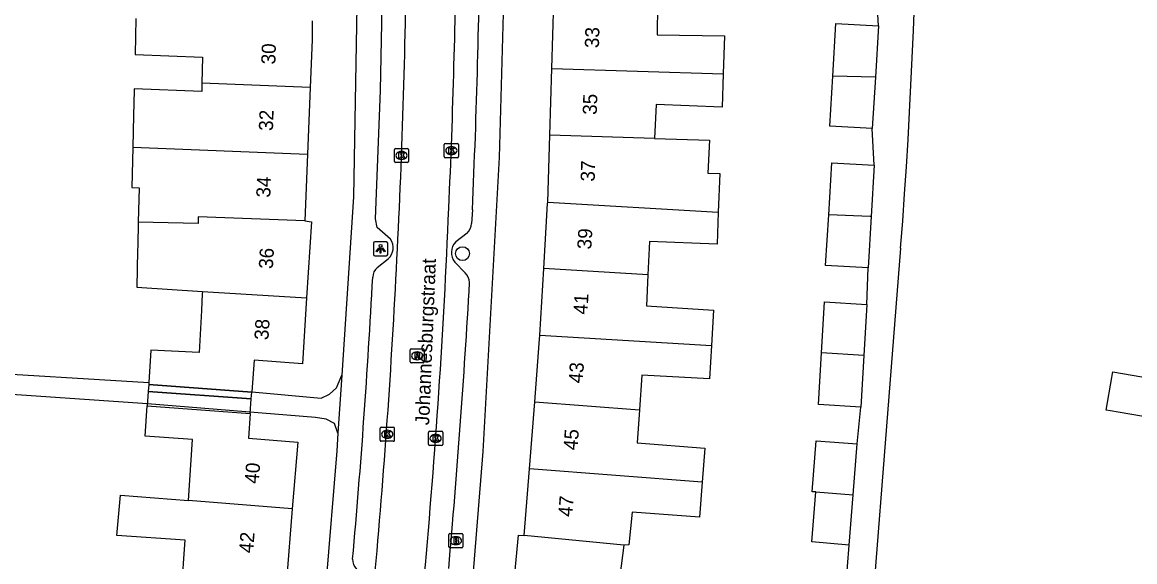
# Model space of a CAD drawing. Extents: x 163010 to 163853, y 382793 to 383982.
# Drawn here: x 163627.8 to 163706.6, y 383533.2 to 383571.4 of the extents above; entities that cross this region are included whole.
import ezdxf

# ---------------------------------------------------------------- set-up
doc = ezdxf.new("R2010")
doc.units = 0
for name, color, linetype in [('IMGEO_Boom', 7, 'Continuous'), ('IMGEO_Brandkraan', 7, 'Continuous'), ('IMGEO_Kolk', 7, 'Continuous'), ('IMGEO_Lichtpunt', 7, 'Continuous'), ('IMGEO_Openbare_ruimte_label', 7, 'Continuous'), ('IMGEO_Pand', 7, 'Continuous'), ('IMGEO_Pand_nummerreeks', 7, 'Continuous'), ('IMGEO_Pand_overbouw', 7, 'Continuous'), ('IMGEO_Rijbaan_lokaal_open', 7, 'Continuous'), ('IMGEO_Rioolput', 7, 'Continuous'), ('IMGEO_Voetpad_open', 7, 'Continuous')]:
    doc.layers.add(name, color=color, linetype=linetype)

msp = doc.modelspace()

# ---------------------------------------------------------------- linework, layer by layer
at = {"layer": 'IMGEO_Boom'}
msp.add_circle((163658.971, 383555.012), 0.489, dxfattribs=at)
at = {"layer": 'IMGEO_Brandkraan'}
for p, q in [((163658.004, 383534.252), (163658.004, 383535.104)), ((163658.079, 383535.178), (163658.931, 383535.178)), ((163658.492, 383534.958), (163658.517, 383534.958)), ((163659.005, 383535.104), (163659.005, 383534.252)), ((163658.931, 383534.178), (163658.079, 383534.178)), ((163658.515, 383534.398), (163658.49, 383534.398))]:
    msp.add_line(p, q, dxfattribs=at)
for points in [[(163658.004, 383534.252), (163658.004, 383535.104)], [(163658.079, 383535.178), (163658.931, 383535.178)], [(163658.352, 383534.878), (163658.352, 383534.478), (163658.565, 383534.478)], [(163658.583, 383534.878), (163658.352, 383534.878)], [(163659.005, 383535.104), (163659.005, 383534.252)], [(163658.931, 383534.178), (163658.079, 383534.178)], [(163658.531, 383534.797), (163658.477, 383534.797), (163658.477, 383534.721)], [(163658.477, 383534.721), (163658.53, 383534.721)], [(163658.539, 383534.645), (163658.477, 383534.645), (163658.477, 383534.564)], [(163658.477, 383534.564), (163658.539, 383534.564)]]:
    msp.add_lwpolyline(points, dxfattribs=at)
for centre, radius, start, end in [((163658.081, 383535.102), 0.0765, 91.55205, 178.44795), ((163658.081, 383535.102), 0.0765, 91.55205, 178.44795), ((163658.587, 383534.733), 0.145, 59.4692, 91.53667), ((163658.612, 383534.78), 0.0922, 285.51372, 58.15012), ((163658.929, 383535.102), 0.0765, 1.55205, 88.44795), ((163658.929, 383535.102), 0.0765, 1.55205, 88.44795), ((163658.081, 383534.254), 0.0765, 181.55205, 268.44795), ((163658.081, 383534.254), 0.0765, 181.55205, 268.44795), ((163658.532, 383534.759), 0.0379, 267.82845, 90.93552), ((163658.54, 383534.604), 0.0404, 269.87594, 90.50774), ((163658.571, 383534.729), 0.251, 268.66757, 293.53466), ((163658.617, 383534.588), 0.105, 301.31148, 78.98903), ((163658.929, 383534.254), 0.0765, 271.55205, 358.44795), ((163658.929, 383534.254), 0.0765, 271.55205, 358.44795)]:
    msp.add_arc(centre, radius, start, end, dxfattribs=at)
for centre, major_axis, ratio, start_param, end_param in [((163658.491, 383534.678), (-0.387, 0.002), 0.722429, 4.712389, 7.853982), ((163658.516, 383534.678), (-0.39, 0.002), 0.717154, 1.570796, 4.712389)]:
    msp.add_ellipse(centre, major_axis=major_axis, ratio=ratio, start_param=start_param, end_param=end_param, dxfattribs=at)
at = {"layer": 'IMGEO_Kolk'}
for p, q in [((163654.227, 383562.467), (163655.079, 383562.467)), ((163657.682, 383561.885), (163657.682, 383562.737)), ((163657.757, 383562.811), (163658.609, 383562.811)), ((163658.17, 383562.591), (163658.195, 383562.591)), ((163658.683, 383562.737), (163658.683, 383561.885)), ((163654.152, 383561.541), (163654.152, 383562.393)), ((163654.663, 383561.687), (163654.638, 383561.687)), ((163654.64, 383562.247), (163654.665, 383562.247)), ((163655.153, 383562.393), (163655.153, 383561.541)), ((163658.609, 383561.811), (163657.757, 383561.811)), ((163658.193, 383562.031), (163658.168, 383562.031)), ((163655.079, 383561.467), (163654.227, 383561.467)), ((163653.219, 383542.716), (163654.071, 383542.716)), ((163653.144, 383541.79), (163653.144, 383542.642)), ((163653.655, 383541.936), (163653.63, 383541.936)), ((163653.632, 383542.496), (163653.657, 383542.496)), ((163654.145, 383542.642), (163654.145, 383541.79)), ((163656.569, 383541.499), (163656.569, 383542.351)), ((163656.644, 383542.425), (163657.496, 383542.425)), ((163657.057, 383542.205), (163657.082, 383542.205)), ((163657.57, 383542.351), (163657.57, 383541.499)), ((163654.071, 383541.716), (163653.219, 383541.716)), ((163657.496, 383541.425), (163656.644, 383541.425)), ((163657.08, 383541.645), (163657.055, 383541.645))]:
    msp.add_line(p, q, dxfattribs=at)
for points in [[(163654.227, 383562.467), (163655.079, 383562.467)], [(163657.682, 383561.885), (163657.682, 383562.737)], [(163657.757, 383562.811), (163658.609, 383562.811)], [(163658.003, 383562.511), (163658.126, 383562.511), (163658.126, 383562.36), (163658.256, 383562.511), (163658.42, 383562.511), (163658.274, 383562.36), (163658.427, 383562.111), (163658.275, 383562.111), (163658.19, 383562.275), (163658.126, 383562.208), (163658.126, 383562.111), (163658.003, 383562.111), (163658.003, 383562.511)], [(163658.683, 383562.737), (163658.683, 383561.885)], [(163654.152, 383561.541), (163654.152, 383562.393)], [(163654.473, 383562.167), (163654.596, 383562.167), (163654.596, 383562.016), (163654.726, 383562.167), (163654.89, 383562.167), (163654.744, 383562.016), (163654.897, 383561.767), (163654.745, 383561.767), (163654.66, 383561.931), (163654.596, 383561.864), (163654.596, 383561.767), (163654.473, 383561.767), (163654.473, 383562.167)], [(163655.153, 383562.393), (163655.153, 383561.541)], [(163658.609, 383561.811), (163657.757, 383561.811)], [(163655.079, 383561.467), (163654.227, 383561.467)], [(163653.219, 383542.716), (163654.071, 383542.716)], [(163653.144, 383541.79), (163653.144, 383542.642)], [(163653.465, 383542.416), (163653.588, 383542.416), (163653.588, 383542.265), (163653.718, 383542.416), (163653.882, 383542.416), (163653.736, 383542.265), (163653.889, 383542.016), (163653.737, 383542.016), (163653.652, 383542.18), (163653.588, 383542.113), (163653.588, 383542.016), (163653.465, 383542.016), (163653.465, 383542.416)], [(163654.145, 383542.642), (163654.145, 383541.79)], [(163656.569, 383541.499), (163656.569, 383542.351)], [(163656.644, 383542.425), (163657.496, 383542.425)], [(163656.89, 383542.125), (163657.013, 383542.125), (163657.013, 383541.974), (163657.143, 383542.125), (163657.307, 383542.125), (163657.161, 383541.974), (163657.314, 383541.725), (163657.162, 383541.725), (163657.077, 383541.889), (163657.013, 383541.822), (163657.013, 383541.725), (163656.89, 383541.725), (163656.89, 383542.125)], [(163657.57, 383542.351), (163657.57, 383541.499)], [(163654.071, 383541.716), (163653.219, 383541.716)], [(163657.496, 383541.425), (163656.644, 383541.425)]]:
    msp.add_lwpolyline(points, dxfattribs=at)
for centre, start, end in [((163654.229, 383562.391), 91.55205, 178.44795), ((163654.229, 383562.391), 91.55205, 178.44795), ((163655.077, 383562.391), 1.55205, 88.44795), ((163655.077, 383562.391), 1.55205, 88.44795), ((163657.759, 383562.735), 91.55205, 178.44795), ((163657.759, 383562.735), 91.55205, 178.44795), ((163658.607, 383562.735), 1.55205, 88.44795), ((163658.607, 383562.735), 1.55205, 88.44795), ((163657.759, 383561.887), 181.55205, 268.44795), ((163657.759, 383561.887), 181.55205, 268.44795), ((163658.607, 383561.887), 271.55205, 358.44795), ((163658.607, 383561.887), 271.55205, 358.44795), ((163654.229, 383561.543), 181.55205, 268.44795), ((163654.229, 383561.543), 181.55205, 268.44795), ((163655.077, 383561.543), 271.55205, 358.44795), ((163655.077, 383561.543), 271.55205, 358.44795), ((163653.221, 383542.64), 91.55205, 178.44795), ((163653.221, 383542.64), 91.55205, 178.44795), ((163654.069, 383542.64), 1.55205, 88.44795), ((163654.069, 383542.64), 1.55205, 88.44795), ((163656.646, 383542.349), 91.55205, 178.44795), ((163656.646, 383542.349), 91.55205, 178.44795), ((163657.494, 383542.349), 1.55205, 88.44795), ((163657.494, 383542.349), 1.55205, 88.44795), ((163653.221, 383541.792), 181.55205, 268.44795), ((163653.221, 383541.792), 181.55205, 268.44795), ((163654.069, 383541.792), 271.55205, 358.44795), ((163654.069, 383541.792), 271.55205, 358.44795), ((163656.646, 383541.501), 181.55205, 268.44795), ((163656.646, 383541.501), 181.55205, 268.44795), ((163657.494, 383541.501), 271.55205, 358.44795), ((163657.494, 383541.501), 271.55205, 358.44795)]:
    msp.add_arc(centre, 0.0765, start, end, dxfattribs=at)
for centre, major_axis, ratio, start_param, end_param in [((163658.169, 383562.311), (-0.387, 0.002), 0.722429, 4.712389, 7.853982), ((163658.194, 383562.311), (-0.39, 0.002), 0.717154, 1.570796, 4.712389), ((163654.639, 383561.967), (-0.387, 0.002), 0.722429, 4.712389, 7.853982), ((163654.664, 383561.967), (-0.39, 0.002), 0.717154, 1.570796, 4.712389), ((163653.631, 383542.216), (-0.387, 0.002), 0.722429, 4.712389, 7.853982), ((163653.656, 383542.216), (-0.39, 0.002), 0.717154, 1.570796, 4.712389), ((163657.056, 383541.925), (-0.387, 0.002), 0.722429, 4.712389, 7.853982), ((163657.081, 383541.925), (-0.39, 0.002), 0.717154, 1.570796, 4.712389)]:
    msp.add_ellipse(centre, major_axis=major_axis, ratio=ratio, start_param=start_param, end_param=end_param, dxfattribs=at)
at = {"layer": 'IMGEO_Lichtpunt'}
for p, q in [((163652.677, 383555.758), (163652.677, 383554.951)), ((163652.677, 383555.758), (163652.677, 383554.951)), ((163653.579, 383555.853), (163652.771, 383555.853)), ((163653.579, 383555.853), (163652.771, 383555.853)), ((163653.673, 383554.951), (163653.673, 383555.758)), ((163653.673, 383554.951), (163653.673, 383555.758)), ((163652.771, 383554.857), (163653.579, 383554.857)), ((163652.771, 383554.857), (163653.579, 383554.857))]:
    msp.add_line(p, q, dxfattribs=at)
for points in [[(163653.051, 383555.422), (163653.09, 383555.394), (163652.902, 383555.132), (163652.864, 383555.159), (163653.051, 383555.422)], [(163653.153, 383555.374), (163653.2, 383555.374), (163653.2, 383555.052), (163653.153, 383555.052), (163653.153, 383555.374)], [(163653.263, 383555.394), (163653.301, 383555.421), (163653.488, 383555.159), (163653.449, 383555.131), (163653.263, 383555.394)]]:
    msp.add_lwpolyline(points, dxfattribs=at)
msp.add_circle((163653.176, 383555.556), 0.0994, dxfattribs=at)
for centre, start, end in [((163652.771, 383555.758), 90, 180), ((163652.771, 383555.758), 90, 180), ((163653.579, 383555.758), 0, 90), ((163653.579, 383555.758), 0, 90), ((163652.771, 383554.951), 180, 270), ((163652.771, 383554.951), 180, 270), ((163653.579, 383554.951), 270, 0), ((163653.579, 383554.951), 270, 360)]:
    msp.add_arc(centre, 0.0946, start, end, dxfattribs=at)
at = {"layer": 'IMGEO_Pand'}
for points in [[(163665.303, 383568.127), (163665.451, 383572.855)], [(163672.793, 383572.627), (163672.757, 383570.519), (163677.526, 383570.431), (163677.439, 383567.751)], [(163635.849, 383571.681), (163635.786, 383569.12), (163640.556, 383568.921), (163640.516, 383567.086)], [(163648.335, 383571.513), (163648.318, 383570.15), (163648.186, 383566.784)], [(163685.197, 383567.596), (163685.421, 383571.325), (163688.429, 383571.145)], [(163688.429, 383571.145), (163688.212, 383567.51)], [(163665.154, 383563.399), (163665.303, 383568.127)], [(163665.303, 383568.127), (163677.439, 383567.751)], [(163677.439, 383567.751), (163677.363, 383565.399), (163672.683, 383565.568), (163672.568, 383563.169)], [(163687.994, 383563.869), (163684.985, 383564.049), (163685.197, 383567.596)], [(163688.212, 383567.51), (163685.197, 383567.596)], [(163688.212, 383567.51), (163687.994, 383563.869)], [(163640.516, 383567.086), (163640.503, 383566.495), (163635.718, 383566.683), (163635.715, 383566.565), (163635.674, 383564.798), (163635.621, 383562.545)], [(163648.186, 383566.784), (163640.516, 383567.086)], [(163648.186, 383566.784), (163648, 383562.057)], [(163665.005, 383558.67), (163665.154, 383563.399)], [(163672.568, 383563.169), (163665.154, 383563.399)], [(163635.621, 383562.545), (163635.553, 383559.697), (163636.071, 383559.685), (163636.013, 383557.249)], [(163635.621, 383562.545), (163648, 383562.057)], [(163672.568, 383563.169), (163676.462, 383563.048), (163676.351, 383560.713), (163677.187, 383560.687), (163677.087, 383557.959)], [(163648, 383562.057), (163647.815, 383557.329)], [(163684.907, 383557.77), (163685.128, 383561.453), (163688.136, 383561.273)], [(163688.136, 383561.273), (163687.919, 383557.638)], [(163664.725, 383553.948), (163665.002, 383558.559), (163665.005, 383558.67)], [(163665.005, 383558.67), (163677.087, 383557.959)], [(163677.087, 383557.959), (163677.004, 383555.674), (163672.224, 383555.882), (163672.11, 383553.514)], [(163687.701, 383553.997), (163684.692, 383554.177), (163684.907, 383557.77)], [(163687.919, 383557.638), (163687.849, 383557.641), (163684.907, 383557.77)], [(163636.013, 383557.249), (163635.973, 383555.565), (163635.965, 383555.229), (163635.903, 383552.628), (163640.552, 383552.34)], [(163647.815, 383557.329), (163640.248, 383557.631), (163640.244, 383557.148), (163636.013, 383557.249)], [(163647.815, 383557.329), (163648.269, 383557.272), (163647.935, 383551.881)], [(163687.919, 383557.638), (163687.701, 383553.997)], [(163664.442, 383549.227), (163664.725, 383553.948)], [(163672.11, 383553.514), (163664.725, 383553.948)], [(163672.11, 383553.514), (163672.005, 383551.32), (163676.757, 383551.012), (163676.606, 383548.511)], [(163640.552, 383552.34), (163640.542, 383552.162), (163640.479, 383550.991), (163640.318, 383548.019), (163636.907, 383548.165), (163636.758, 383545.88)], [(163640.552, 383552.34), (163647.935, 383551.881)], [(163647.935, 383551.881), (163647.645, 383547.194), (163644.213, 383547.47), (163644.049, 383545.223)], [(163684.393, 383547.973), (163684.61, 383551.598), (163687.618, 383551.418)], [(163687.618, 383551.418), (163687.402, 383547.805)], [(163664.085, 383544.51), (163664.407, 383548.651), (163664.442, 383549.227)], [(163664.442, 383549.227), (163676.606, 383548.511)], [(163676.606, 383548.511), (163676.463, 383546.147), (163671.663, 383546.395), (163671.501, 383543.939)], [(163687.183, 383544.142), (163684.174, 383544.322), (163684.393, 383547.973)], [(163687.402, 383547.805), (163684.393, 383547.973)], [(163687.402, 383547.805), (163687.183, 383544.142)], [(163708.041, 383543.326), (163705.417, 383543.774), (163704.863, 383543.869), (163704.561, 383543.92), (163704.96, 383546.229), (163705.008, 383546.509), (163705.033, 383546.65), (163711.198, 383545.581), (163711.174, 383545.441), (163711.138, 383545.233), (163710.727, 383542.861)], [(163636.758, 383545.88), (163636.748, 383545.731), (163644.047, 383545.195), (163644.049, 383545.223)], [(163663.717, 383539.77), (163664.085, 383544.51)], [(163664.085, 383544.51), (163671.501, 383543.939)], [(163639.56, 383537.533), (163639.841, 383541.834), (163636.51, 383542.071), (163636.65, 383544.232), (163643.937, 383543.697), (163643.809, 383541.935), (163647.301, 383541.66), (163646.918, 383536.937)], [(163671.501, 383543.939), (163671.347, 383541.602), (163676.139, 383541.224), (163675.956, 383538.829)], [(163683.991, 383538.128), (163683.741, 383538.147), (163684.022, 383541.755), (163686.915, 383541.529)], [(163686.634, 383537.93), (163686.915, 383541.529)], [(163663.349, 383535.036), (163663.717, 383539.77)], [(163675.956, 383538.829), (163663.717, 383539.77)], [(163675.956, 383538.829), (163675.766, 383536.339), (163670.993, 383536.707), (163670.746, 383534.374), (163670.406, 383534.36)], [(163686.356, 383534.36), (163683.716, 383534.601), (163683.991, 383538.128)], [(163683.991, 383538.128), (163686.634, 383537.93)], [(163639.17, 383532.431), (163639.186, 383532.666), (163639.214, 383533.074), (163639.329, 383534.717), (163634.486, 383535.045), (163634.757, 383537.908), (163639.56, 383537.533)], [(163646.918, 383536.937), (163639.56, 383537.533)], [(163686.356, 383534.36), (163686.634, 383537.93)], [(163646.918, 383536.937), (163646.504, 383531.841), (163646.065, 383531.785)], [(163662.464, 383530.09), (163662.945, 383535.072), (163663.349, 383535.036)], [(163670.406, 383534.36), (163663.349, 383535.036)], [(163670.406, 383534.36), (163670.106, 383532.166), (163675.039, 383531.68), (163674.815, 383529.028), (163672.724, 383529.181), (163669.792, 383529.441)]]:
    msp.add_lwpolyline(points, dxfattribs=at)
at = {"layer": 'IMGEO_Pand_overbouw'}
for points in [[(163644.012, 383544.72), (163636.717, 383545.256), (163636.65, 383544.232), (163643.937, 383543.697)], [(163636.748, 383545.731), (163636.717, 383545.256), (163644.012, 383544.72), (163644.047, 383545.195)]]:
    msp.add_lwpolyline(points, close=True, dxfattribs=at)
at = {"layer": 'IMGEO_Rijbaan_lokaal_open'}
for centre, radius, start, end in [((163078.47, 383583.778), 576.597, 357.173345, 359.482227), ((163083.032, 383584.094), 575.554, 357.424225, 359.439855), ((163128.969, 383580.34), 529.497, 354.77774, 357.60665), ((163098.143, 383582.137), 556.867, 354.8903, 357.24209)]:
    msp.add_arc(centre, radius, start, end, dxfattribs=at)
at = {"layer": 'IMGEO_Rioolput'}
for p, q in [((163655.337, 383548.273), (163656.189, 383548.273)), ((163655.262, 383547.347), (163655.262, 383548.199)), ((163655.773, 383547.493), (163655.748, 383547.493)), ((163655.75, 383548.053), (163655.775, 383548.053)), ((163656.263, 383548.199), (163656.263, 383547.347)), ((163656.189, 383547.273), (163655.337, 383547.273))]:
    msp.add_line(p, q, dxfattribs=at)
for points in [[(163655.337, 383548.273), (163656.189, 383548.273)], [(163655.262, 383547.347), (163655.262, 383548.199)], [(163655.851, 383547.971), (163655.599, 383547.973), (163655.599, 383547.573)], [(163655.599, 383547.573), (163655.723, 383547.573), (163655.723, 383547.735), (163655.734, 383547.735)], [(163655.777, 383547.892), (163655.723, 383547.892), (163655.723, 383547.811)], [(163655.723, 383547.811), (163655.775, 383547.811)], [(163655.781, 383547.706), (163655.852, 383547.573), (163655.992, 383547.573), (163655.927, 383547.699)], [(163656.263, 383548.199), (163656.263, 383547.347)], [(163656.189, 383547.273), (163655.337, 383547.273)]]:
    msp.add_lwpolyline(points, dxfattribs=at)
for centre, radius, start, end in [((163655.339, 383548.197), 0.0765, 91.55205, 178.44795), ((163655.339, 383548.197), 0.0765, 91.55205, 178.44795), ((163656.187, 383548.197), 0.0765, 1.55205, 88.44795), ((163656.187, 383548.197), 0.0765, 1.55205, 88.44795), ((163655.733, 383547.682), 0.0533, 26.02933, 88.69889), ((163655.759, 383548), 0.19, 274.7715, 282.96867), ((163655.783, 383547.796), 0.0964, 77.00612, 93.18647), ((163655.797, 383547.853), 0.0378, 276.66336, 79.67722), ((163655.85, 383547.861), 0.109, 350.36119, 89.41601), ((163655.848, 383547.861), 0.112, 277.58423, 350.98172), ((163655.832, 383547.646), 0.108, 29.51342, 73.79051), ((163655.339, 383547.349), 0.0765, 181.55205, 268.44795), ((163655.339, 383547.349), 0.0765, 181.55205, 268.44795), ((163656.187, 383547.349), 0.0765, 271.55205, 358.44795), ((163656.187, 383547.349), 0.0765, 271.55205, 358.44795)]:
    msp.add_arc(centre, radius, start, end, dxfattribs=at)
for centre, major_axis, ratio, start_param, end_param in [((163655.749, 383547.773), (-0.387, 0.002), 0.722429, 4.712389, 7.853982), ((163655.774, 383547.773), (-0.39, 0.002), 0.717154, 1.570796, 4.712389)]:
    msp.add_ellipse(centre, major_axis=major_axis, ratio=ratio, start_param=start_param, end_param=end_param, dxfattribs=at)
at = {"layer": 'IMGEO_Voetpad_open'}
for points in [[(163649.657, 383639.04), (163650.896, 383621.512), (163651.105, 383614.753), (163651.819, 383591.513), (163651.249, 383559.038), (163650.422, 383546.392)], [(163658.962, 383524.75), (163659.697, 383531.901), (163660.432, 383540.99), (163661.591, 383561.834), (163661.958, 383574.608), (163662.083, 383587.709), (163661.993, 383592.571)], [(163653.883, 383556.031), (163652.928, 383556.871), (163652.812, 383557.479), (163653.166, 383566.567), (163653.392, 383578.52)], [(163688.429, 383571.145), (163688.287, 383573.588)], [(163688.136, 383561.273), (163687.994, 383563.869)], [(163659.671, 383558.124), (163659.617, 383557.155)], [(163659.295, 383556.464), (163658.492, 383555.849)], [(163690.003, 383555.395), (163687.097, 383518.46), (163682.524, 383482.533), (163677.061, 383445.872), (163702.806, 383442.036)], [(163652.931, 383554.019), (163653.715, 383554.654)], [(163658.429, 383554.418), (163659.156, 383553.657)], [(163687.618, 383551.418), (163687.701, 383553.997)], [(163623.75, 383550.078), (163623.53, 383546.69), (163636.758, 383545.88)], [(163644.049, 383545.223), (163648.972, 383544.78), (163649.561, 383545.046), (163650.058, 383545.495), (163650.422, 383546.392)], [(163650.422, 383546.392), (163650.155, 383542.304)], [(163650.155, 383542.304), (163649.902, 383542.975), (163649.318, 383543.287), (163648.569, 383543.402), (163636.659, 383544.366), (163623.255, 383545.293), (163622.781, 383538.442)], [(163686.915, 383541.529), (163687.183, 383544.142)], [(163650.155, 383542.304), (163650.073, 383541.048), (163648.525, 383522.141), (163645.733, 383500.962), (163643.319, 383484.202), (163638.405, 383450.859), (163635.538, 383451.29)], [(163686.099, 383531.064), (163686.237, 383532.839), (163686.356, 383534.36)]]:
    msp.add_lwpolyline(points, dxfattribs=at)
for centre, radius, start, end in [((163291.162, 383586.513), 400.053, 355.53875, 4.38324), ((163113.699, 383583.094), 546.542, 357.38136, 359.55179), ((163658.611, 383557.203), 1.007, 312.76895, 357.26083), ((163652.993, 383555.441), 1.068, 312.5528, 33.53529), ((163659.252, 383555.099), 1.068, 135.35894, 219.5994), ((163653.539, 383553.321), 0.925, 131.07582, 178.48094), ((163097.6, 383582.809), 555.796, 354.8964, 356.96131), ((163001.286, 383590.943), 659.287, 354.933252, 356.698562), ((163658.279, 383552.824), 1.209, 7.15778, 43.52734), ((163652.216, 383533.342), 1.024, 178.57693, 221.93261)]:
    msp.add_arc(centre, radius, start, end, dxfattribs=at)

# ---------------------------------------------------------------- texts
at = {"layer": 'IMGEO_Openbare_ruimte_label'}
msp.add_text('Johannesburgstraat', height=1, rotation=87.64984, dxfattribs=at).set_placement((163656.61, 383542.839))
at = {"layer": 'IMGEO_Pand_nummerreeks'}
for s, rotation, p in [('33', 88.20538, (163668.63, 383569.562)), ('30', 88.19534, (163645.716, 383568.405)), ('35', 88.19705, (163668.481, 383564.834)), ('32', 87.74849, (163645.542, 383563.692)), ('37', 88.19539, (163668.333, 383560.105)), ('34', 87.75995, (163645.358, 383558.967)), ('39', 86.60188, (163668.09, 383555.29)), ('36', 86.4536, (163645.536, 383553.907)), ('41', 86.56337, (163667.814, 383550.679)), ('38', 86.45933, (163645.225, 383548.871)), ('43', 85.68015, (163667.471, 383545.797)), ('45', 85.55746, (163667.107, 383541.062)), ('40', 85.36498, (163644.531, 383538.681)), ('47', 85.55746, (163666.74, 383536.337)), ('42', 85.35352, (163644.133, 383533.766))]:
    msp.add_text(s, height=1, rotation=rotation, dxfattribs=at).set_placement(p)

doc.saveas('drawing.dxf')
